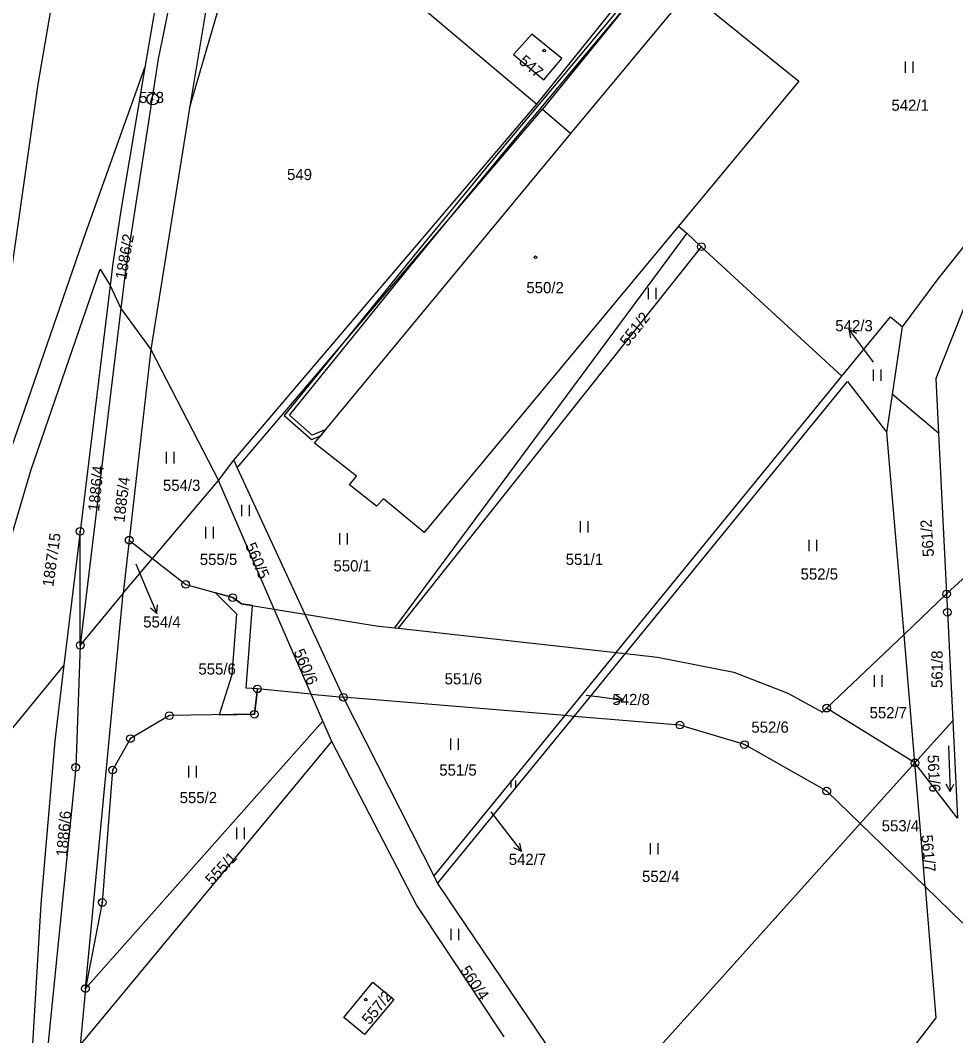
# Model space of a CAD drawing. Extents: x -587171 to -555306, y -1167727 to -1074732.
# Drawn here: x -561086.2 to -560964.2, y -1077790.8 to -1077658.3 of the extents above; entities that cross this region are included whole.
import ezdxf

# ---------------------------------------------------------------- set-up
doc = ezdxf.new("R2010")
doc.units = 0
for name, color, linetype in [('Hranice parcel', 7, 'Continuous'), ('Parcelní čísla', 7, 'Continuous'), ('Pop  PČ popisy', 7, 'Continuous'), ('Vnitřní kresba', 7, 'Continuous'), ('Věcná břemena k části', 7, 'Continuous'), ('Značky bodu BP', 7, 'Continuous'), ('Značky budov', 7, 'Continuous'), ('Značky kultur', 7, 'Continuous')]:
    doc.layers.add(name, color=color, linetype=linetype)

msp = doc.modelspace()

# ---------------------------------------------------------------- linework, layer by layer
at = {"layer": 'Hranice parcel'}
for p, q in [((-561064.14, -1077669.78), (-561055, -1077638.52)), ((-561066.21, -1077642.45), (-561069.95, -1077664.47)), ((-561018.85, -1077669.25), (-561008.51, -1077656.44)), ((-561064.14, -1077669.78), (-561069.17, -1077701.25)), ((-561058.38, -1077715.72), (-561018.85, -1077669.25)), ((-561057.92, -1077716.72), (-561018.09, -1077669.9)), ((-561018.09, -1077669.9), (-561014.38, -1077673.09)), ((-561000.35, -1077685.17), (-560999.29, -1077686.08)), ((-560999.29, -1077686.08), (-561037.39, -1077737.59)), ((-560997.38, -1077687.84), (-560999.29, -1077686.08)), ((-560997.38, -1077687.84), (-561036.93, -1077737.64)), ((-560979.04, -1077704.76), (-560997.38, -1077687.84)), ((-561074.51, -1077692.91), (-561078.41, -1077724.99)), ((-561074.51, -1077692.91), (-561073.08, -1077695.91)), ((-561073.08, -1077695.91), (-561078.4, -1077739.86)), ((-561073.08, -1077695.91), (-561069.17, -1077701.25)), ((-560972.43, -1077707.11), (-560971.12, -1077698.28)), ((-561069.17, -1077701.25), (-561072.01, -1077726.14)), ((-561069.17, -1077701.25), (-561060.38, -1077718.35)), ((-561008.48, -1077740.81), (-560979.04, -1077704.76)), ((-560966.77, -1077705.03), (-560966.42, -1077712.19)), ((-560973.17, -1077712.09), (-560972.43, -1077707.11)), ((-560966.42, -1077712.19), (-560972.43, -1077707.11)), ((-560970.93, -1077738.43), (-560973.17, -1077712.09)), ((-560966.42, -1077712.19), (-560965.39, -1077733.15)), ((-560965.39, -1077733.15), (-560942.92, -1077712.26)), ((-561060.38, -1077718.35), (-561058.38, -1077715.72)), ((-561058.38, -1077715.72), (-561057.92, -1077716.72)), ((-561057.92, -1077716.72), (-561049.1, -1077735.8)), ((-561068.97, -1077728.52), (-561060.38, -1077718.35)), ((-561053.09, -1077735.14), (-561060.38, -1077718.35)), ((-561078.41, -1077724.99), (-561080.53, -1077742.45)), ((-561078.4, -1077739.86), (-561078.41, -1077724.99)), ((-561072.01, -1077726.14), (-561072.8, -1077733.04)), ((-561072.01, -1077726.14), (-561068.97, -1077728.52)), ((-561072.8, -1077733.04), (-561068.97, -1077728.52)), ((-561072.8, -1077733.04), (-561078.4, -1077739.86)), ((-561077.71, -1077784.65), (-561072.8, -1077733.04)), ((-560970.93, -1077738.43), (-560965.39, -1077733.15)), ((-561048.27, -1077746.23), (-561053.09, -1077735.14)), ((-561053.09, -1077735.14), (-561049.1, -1077735.8)), ((-561049.1, -1077735.8), (-561044.08, -1077746.64)), ((-561037.39, -1077737.59), (-561036.93, -1077737.64)), ((-561036.93, -1077737.64), (-561008.48, -1077740.81)), ((-560981.03, -1077748.06), (-560970.93, -1077738.43)), ((-560969.51, -1077755.2), (-560970.93, -1077738.43)), ((-561008.48, -1077740.81), (-561015.19, -1077749.03)), ((-561013.98, -1077749.13), (-561007.29, -1077740.94)), ((-561008.48, -1077740.81), (-561007.29, -1077740.94)), ((-561048.27, -1077746.23), (-561044.08, -1077746.64)), ((-561046.74, -1077749.76), (-561048.27, -1077746.23)), ((-561044.08, -1077746.64), (-561032.27, -1077769.95)), ((-561015.19, -1077749.03), (-561044.08, -1077746.64)), ((-561015.19, -1077749.03), (-561032.27, -1077769.95)), ((-561031.78, -1077770.93), (-561013.98, -1077749.13)), ((-561013.98, -1077749.13), (-561015.19, -1077749.03)), ((-560969.51, -1077755.2), (-560981.03, -1077748.06)), ((-561046.74, -1077749.76), (-561077.71, -1077784.65)), ((-561045.58, -1077752.42), (-561046.74, -1077749.76)), ((-560964.57, -1077749.71), (-560969.51, -1077755.2)), ((-560964.57, -1077749.71), (-560963.95, -1077762.43)), ((-561078.41, -1077792.02), (-561045.58, -1077752.42)), ((-560976.64, -1077763.13), (-560969.51, -1077755.2)), ((-560968.18, -1077771.35), (-560969.51, -1077755.2)), ((-560963.95, -1077762.43), (-560969.51, -1077755.2)), ((-561011.17, -1077801.52), (-560976.64, -1077763.13)), ((-560968.18, -1077771.35), (-560976.64, -1077763.13)), ((-561032.27, -1077769.95), (-561031.78, -1077770.93)), ((-561031.78, -1077770.93), (-561011.17, -1077801.52)), ((-560963.28, -1077776.11), (-560968.18, -1077771.35)), ((-561077.71, -1077784.65), (-561078.41, -1077792.02))]:
    msp.add_line(p, q, dxfattribs=at)
for points in [[(-561047.16, -1077564.4), (-561052.89, -1077592.64), (-561056.11, -1077602.43), (-561060, -1077621.24), (-561064.23, -1077643.29), (-561067.46, -1077659.56), (-561068.21, -1077663.34)], [(-560952.12, -1077674.01), (-560966.12, -1077605.89), (-561018.09, -1077669.9)], [(-561055, -1077638.52), (-561037.9, -1077653.16), (-561018.85, -1077669.25)], [(-561060.6, -1077648.34), (-561062.29, -1077658.56), (-561064.14, -1077669.78)], [(-561014.38, -1077673.09), (-560999.06, -1077654.59), (-560984.66, -1077666.25), (-561000.35, -1077685.17)], [(-561015.59, -1077663.27), (-561019.5, -1077660.1), (-561021.9, -1077662.77), (-561017.93, -1077666.08), (-561015.59, -1077663.27)], [(-561102.66, -1077763.58), (-561096.09, -1077742.27), (-561092.24, -1077729.79), (-561087.7, -1077715.09), (-561077.67, -1077686), (-561069.95, -1077664.47)], [(-561069.95, -1077664.47), (-561073.07, -1077682.86), (-561074.16, -1077690.01), (-561074.51, -1077692.91)], [(-561068.21, -1077663.34), (-561070.22, -1077676.28), (-561072.43, -1077690.58), (-561073.08, -1077695.91)], [(-561000.35, -1077685.17), (-561033.53, -1077725.16), (-561038.83, -1077720.75), (-561039.74, -1077721.72), (-561043.28, -1077718.92), (-561042.36, -1077717.79), (-561047.83, -1077713.47), (-561014.38, -1077673.09)], [(-560971.12, -1077698.28), (-560966.6, -1077692.23), (-560952.12, -1077674.01)], [(-560950.07, -1077679.69), (-560962.35, -1077693.88), (-560966.77, -1077705.03)], [(-561080.53, -1077742.45), (-561095.72, -1077760.94), (-561099.86, -1077765.98), (-561094.78, -1077750.73), (-561084.8, -1077716.93), (-561075.8, -1077690.78), (-561074.51, -1077692.91)], [(-560979.04, -1077704.76), (-560972.69, -1077696.99), (-560971.12, -1077698.28)], [(-561007.29, -1077740.94), (-560978.3, -1077705.44), (-560973.17, -1077712.09)], [(-561068.97, -1077728.52), (-561064.63, -1077731.92), (-561058.5, -1077733.64), (-561057.38, -1077734.44), (-561053.09, -1077735.14)], [(-560965.39, -1077733.15), (-560965.27, -1077735.54), (-560964.57, -1077749.71)], [(-561049.1, -1077735.8), (-561039.8, -1077737.32), (-561037.39, -1077737.59)], [(-561078.4, -1077739.86), (-561078.99, -1077755.8), (-561082.86, -1077794.3)], [(-561007.29, -1077740.94), (-561003.08, -1077741.41), (-560993.15, -1077743.38), (-560986.09, -1077746.1), (-560981.57, -1077748.6), (-560981.03, -1077748.06)], [(-561080.53, -1077742.45), (-561081.73, -1077752.32), (-561083.54, -1077773.62), (-561084.77, -1077794.08), (-561085.47, -1077819.26)], [(-561048.27, -1077746.23), (-561055.28, -1077745.55), (-561055.68, -1077748.86), (-561066.77, -1077749.04), (-561071.84, -1077752.03), (-561074.18, -1077756.14), (-561075.52, -1077773.42), (-561077.71, -1077784.65)], [(-560976.64, -1077763.13), (-560981.01, -1077758.89), (-560991.75, -1077752.82), (-561000.17, -1077750.27), (-561013.98, -1077749.13)], [(-561023.11, -1077790.95), (-561034.54, -1077773.74), (-561045.58, -1077752.42)], [(-560968.18, -1077771.35), (-560966.77, -1077788.49), (-560997.37, -1077828.19)], [(-561044.02, -1077788.45), (-561040.22, -1077783.84), (-561037.51, -1077786.07), (-561041.33, -1077790.66), (-561044.02, -1077788.45)]]:
    msp.add_lwpolyline(points, dxfattribs=at)
at = {"layer": 'Pop  PČ popisy'}
for p, q in [((-560976.33, -1077701.02), (-560978.14, -1077698.62)), ((-560978.14, -1077698.62), (-560977.13, -1077699.12)), ((-560978.14, -1077698.62), (-560977.93, -1077699.72)), ((-560974.91, -1077702.9), (-560976.33, -1077701.02)), ((-561071.16, -1077729.24), (-561069.56, -1077732.96)), ((-561069.56, -1077732.96), (-561068.39, -1077735.72)), ((-561068.39, -1077735.72), (-561068.32, -1077734.6)), ((-561068.39, -1077735.72), (-561069.24, -1077735)), ((-561012.38, -1077746.35), (-561010.56, -1077746.59)), ((-561010.56, -1077746.59), (-561007.59, -1077747.01)), ((-561007.59, -1077747.01), (-561008.51, -1077746.37)), ((-561007.59, -1077747.01), (-561008.65, -1077747.36)), ((-561024.85, -1077761.61), (-561022.68, -1077764.43)), ((-561022.68, -1077764.43), (-561020.83, -1077766.79)), ((-561020.83, -1077766.79), (-561021.84, -1077766.31)), ((-561020.83, -1077766.79), (-561021.05, -1077765.7))]:
    msp.add_line(p, q, dxfattribs=at)
at = {"layer": 'Vnitřní kresba'}
msp.add_lwpolyline([(-561092.24, -1077729.79), (-561088.54, -1077699.33), (-561083.87, -1077666.65), (-561079.03, -1077638.29)], dxfattribs=at)
at = {"layer": 'Věcná břemena k části'}
msp.add_lwpolyline([(-560982.44, -1077625.99), (-561012.75, -1077662.32), (-561023.51, -1077675.21), (-561035.12, -1077689.33), (-561045.37, -1077701.97), (-561051.79, -1077709.88), (-561048.25, -1077713), (-561047.03, -1077712.51), (-561046.36, -1077711.7), (-561048.15, -1077712.42), (-561051.09, -1077709.82), (-561034.74, -1077689.65), (-561030.3, -1077684.26), (-561023.13, -1077675.53), (-561012.37, -1077662.64), (-561005.97, -1077654.97)], dxfattribs=at)
msp.add_lwpolyline([(-561058.61, -1077743.73), (-561060.27, -1077748.93), (-561055.68, -1077748.86), (-561055.28, -1077745.55), (-561056.74, -1077745.44), (-561055.93, -1077734.68), (-561057.38, -1077734.44), (-561058.5, -1077733.64), (-561060.77, -1077733), (-561058.01, -1077735.75)], close=True, dxfattribs=at)
at = {"layer": 'Značky bodu BP'}
for centre, radius in [((-561068.94, -1077668.6), 0.75), ((-561068.94, -1077668.6), 0.03), ((-560997.38, -1077687.84), 0.5), ((-560997.38, -1077687.84), 0.0303), ((-561078.41, -1077724.99), 0.5), ((-561078.41, -1077724.99), 0.0303), ((-561072.01, -1077726.14), 0.5), ((-561072.01, -1077726.14), 0.0303), ((-561064.63, -1077731.92), 0.5), ((-561064.63, -1077731.92), 0.0303), ((-561058.5, -1077733.64), 0.5), ((-560965.39, -1077733.15), 0.5), ((-560965.39, -1077733.15), 0.0303), ((-561058.5, -1077733.64), 0.0303), ((-560965.27, -1077735.54), 0.5), ((-560965.27, -1077735.54), 0.0303), ((-561078.4, -1077739.86), 0.5), ((-561078.4, -1077739.86), 0.0303), ((-561055.28, -1077745.55), 0.5), ((-561055.28, -1077745.55), 0.0303), ((-561044.08, -1077746.64), 0.5), ((-561044.08, -1077746.64), 0.0303), ((-560981.03, -1077748.06), 0.5), ((-561066.77, -1077749.04), 0.5), ((-561066.77, -1077749.04), 0.0303), ((-561055.68, -1077748.86), 0.5), ((-561055.68, -1077748.86), 0.0303), ((-560981.03, -1077748.06), 0.0303), ((-561000.17, -1077750.27), 0.5), ((-561000.17, -1077750.27), 0.0303), ((-561071.84, -1077752.03), 0.5), ((-561071.84, -1077752.03), 0.0303), ((-560991.75, -1077752.82), 0.5), ((-560991.75, -1077752.82), 0.0303), ((-561078.99, -1077755.8), 0.5), ((-561078.99, -1077755.8), 0.0303), ((-561074.18, -1077756.14), 0.5), ((-560969.51, -1077755.2), 0.5), ((-560969.51, -1077755.2), 0.0303), ((-561074.18, -1077756.14), 0.0303), ((-560981.01, -1077758.89), 0.5), ((-560981.01, -1077758.89), 0.0303), ((-561075.52, -1077773.42), 0.5), ((-561075.52, -1077773.42), 0.0303), ((-561077.71, -1077784.65), 0.5), ((-561077.71, -1077784.65), 0.0303)]:
    msp.add_circle(centre, radius, dxfattribs=at)
at = {"layer": 'Značky budov'}
for centre in [(-561017.89, -1077662.26), (-561019.01, -1077689.23), (-561041.16, -1077786.1)]:
    msp.add_circle(centre, 0.175, dxfattribs=at)
at = {"layer": 'Značky kultur'}
for p, q in [((-560970.73, -1077665.17), (-560970.73, -1077663.67)), ((-560969.73, -1077665.17), (-560969.73, -1077663.67)), ((-561004.26, -1077694.69), (-561004.26, -1077693.19)), ((-561003.26, -1077694.69), (-561003.26, -1077693.19)), ((-560974.9, -1077705.35), (-560974.9, -1077703.85)), ((-560973.9, -1077705.35), (-560973.9, -1077703.85)), ((-561067.13, -1077716.12), (-561067.13, -1077714.62)), ((-561066.13, -1077716.12), (-561066.13, -1077714.62)), ((-561057.33, -1077723.02), (-561057.33, -1077721.52)), ((-561056.33, -1077723.02), (-561056.33, -1077721.52)), ((-561013.12, -1077725.15), (-561013.12, -1077723.65)), ((-561012.12, -1077725.15), (-561012.12, -1077723.65)), ((-561062.02, -1077725.92), (-561062.02, -1077724.42)), ((-561061.02, -1077725.92), (-561061.02, -1077724.42)), ((-561044.55, -1077726.71), (-561044.55, -1077725.21)), ((-561043.55, -1077726.71), (-561043.55, -1077725.21)), ((-560983.29, -1077727.58), (-560983.29, -1077726.08)), ((-560982.29, -1077727.58), (-560982.29, -1077726.08)), ((-560974.8, -1077745.26), (-560974.8, -1077743.76)), ((-560973.8, -1077745.26), (-560973.8, -1077743.76)), ((-561030.07, -1077753.52), (-561030.07, -1077752.02)), ((-561029.07, -1077753.52), (-561029.07, -1077752.02)), ((-560965.12, -1077752.96), (-560964.91, -1077758.96)), ((-561064.23, -1077757.11), (-561064.23, -1077755.61)), ((-561063.23, -1077757.11), (-561063.23, -1077755.61)), ((-561022.17, -1077758.41), (-561022.17, -1077757.51)), ((-561021.57, -1077758.41), (-561021.57, -1077757.51)), ((-560964.91, -1077758.96), (-560965.45, -1077758)), ((-560964.91, -1077758.96), (-560964.45, -1077757.96)), ((-561057.97, -1077765.15), (-561057.97, -1077763.65)), ((-561056.97, -1077765.15), (-561056.97, -1077763.65)), ((-561003.99, -1077767.18), (-561003.99, -1077765.68)), ((-561002.99, -1077767.18), (-561002.99, -1077765.68)), ((-561030, -1077778.36), (-561030, -1077776.86)), ((-561029, -1077778.36), (-561029, -1077776.86))]:
    msp.add_line(p, q, dxfattribs=at)

# ---------------------------------------------------------------- texts
at = {"layer": 'Parcelní čísla'}
for s, rotation, p in [('547', 320, (-561021.28, -1077663.82)), ('1886/2', 80, (-561072.41, -1077692.2)), ('551/2', 52, (-561006.99, -1077700.96)), ('1886/4', 84, (-561075.94, -1077722.44)), ('1885/4', 83, (-561072.64, -1077723.9)), ('561/2', 94, (-560967.02, -1077728.27)), ('1887/15', 82, (-561081.91, -1077732.29)), ('560/5', 293, (-561056.91, -1077726.83)), ('560/6', 293, (-561050.59, -1077740.69)), ('561/8', 90, (-560965.9, -1077745.43)), ('561/6', 273, (-560967.88, -1077754.2)), ('1886/6', 85, (-561080.1, -1077767.48)), ('561/7', 275, (-560968.67, -1077764.64)), ('555/1', 47, (-561061.17, -1077771.25)), ('560/4', 304, (-561028.9, -1077782.28)), ('557/2', 51, (-561040.66, -1077789.47))]:
    msp.add_text(s, height=1.46, rotation=rotation, dxfattribs=at).set_placement(p)
for s, p in [('542/1', (-560972.58, -1077670.11)), ('549', (-561051.42, -1077679.15)), ('550/2', (-561020.2, -1077693.91)), ('542/3', (-560979.9, -1077698.88)), ('554/3', (-561067.61, -1077719.71)), ('555/5', (-561062.8, -1077729.38)), ('551/1', (-561015.07, -1077729.37)), ('550/1', (-561045.36, -1077730.22)), ('552/5', (-560984.43, -1077731.29)), ('554/4', (-561070.18, -1077737.54)), ('555/6', (-561062.98, -1077743.68)), ('551/6', (-561030.86, -1077744.96)), ('542/8', (-561008.98, -1077747.66)), ('552/7', (-560975.43, -1077749.39)), ('552/6', (-560990.85, -1077751.27)), ('551/5', (-561031.56, -1077756.87)), ('555/2', (-561065.43, -1077760.46)), ('553/4', (-560973.85, -1077764.14)), ('542/7', (-561022.5, -1077768.53)), ('552/4', (-561005.11, -1077770.75))]:
    msp.add_text(s, height=1.46, dxfattribs=at).set_placement(p)
at = {"layer": 'Značky bodu BP'}
msp.add_text('573', height=1.46, dxfattribs=at).set_placement((-561070.72, -1077669.1))

doc.saveas('drawing.dxf')
